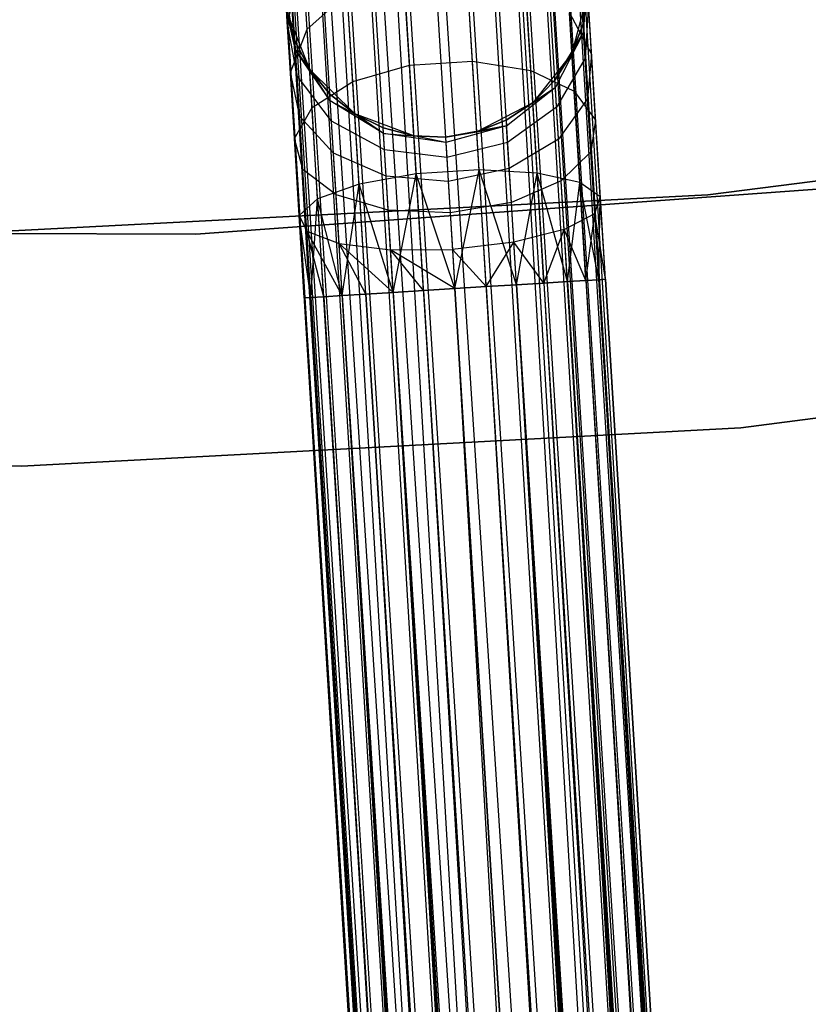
# Model space of a CAD drawing. Extents: x -189 to 189, y -189 to 189.
# Tile 346 of 591: x 1.01 to 6.21, y -67.05 to -60.55. Entities that reach past the tile are written whole.
import ezdxf

# ---------------------------------------------------------------- set-up
doc = ezdxf.new("R2010")
doc.units = 0
doc.header["$LTSCALE"] = 25.4
doc.layers.get('0').update_dxf_attribs({"linetype": 'CONTINUOUS'})

# ---------------------------------------------------------------- blocks, each defined once
blk = doc.blocks.new('CAMELEON-KENAI-C-12244_STL')
at = {"color": 0}
for p, q in [((11.3954, -168.1068, -9.3955), (3.6854, -43.1027, -9.3955)), ((11.3954, -168.1068, -9.3955), (3.6854, -43.1027, -9.6045)), ((11.2672, -168.1147, -9), (3.6854, -43.1027, -9.3955)), ((11.2672, -168.1147, -9), (3.6854, -43.1027, -9.3955)), ((11.3954, -168.1068, -9.3955), (3.6854, -43.1027, -9.3955)), ((11.3954, -168.1068, -9.3955), (3.6854, -43.1027, -9.6045)), ((2.6928, -43.1639, -8.5), (10.4028, -168.168, -8.5)), ((2.6928, -43.1639, -8.5), (10.4028, -168.168, -8.5)), ((2.6928, -43.1639, -10.5), (10.4028, -168.168, -10.5)), ((2.6928, -43.1639, -10.5), (10.4028, -168.168, -10.5)), ((2.6928, -43.1639, -10.5), (10.8087, -168.143, -10.4135)), ((2.6928, -43.1639, -10.5), (10.8087, -168.143, -10.4135)), ((10.6103, -168.1552, -8.5219), (2.9003, -43.1511, -8.5219)), ((10.6103, -168.1552, -8.5219), (2.9003, -43.1511, -8.5219)), ((2.9003, -43.1511, -10.4781), (10.8087, -168.143, -10.4135)), ((2.9003, -43.1511, -10.4781), (10.8087, -168.143, -10.4135)), ((3.0988, -43.1389, -8.5864), (10.6103, -168.1552, -8.5219)), ((3.0988, -43.1389, -8.5864), (10.6103, -168.1552, -8.5219)), ((10.8087, -168.143, -10.4135), (3.0988, -43.1389, -10.4135)), ((10.8087, -168.143, -10.4135), (3.0988, -43.1389, -10.4135)), ((3.2795, -43.1278, -8.691), (10.9895, -168.1319, -8.691)), ((3.2795, -43.1278, -8.691), (10.9895, -168.1319, -8.691)), ((3.2795, -43.1278, -8.691), (10.6103, -168.1552, -8.5219)), ((3.2795, -43.1278, -8.691), (10.6103, -168.1552, -8.5219)), ((11.1445, -168.1223, -10.1691), (3.2795, -43.1278, -10.309)), ((11.1445, -168.1223, -10.1691), (3.2795, -43.1278, -10.309)), ((10.8087, -168.143, -10.4135), (3.2795, -43.1278, -10.309)), ((10.8087, -168.143, -10.4135), (3.2795, -43.1278, -10.309)), ((3.4345, -43.1182, -8.8309), (11.2672, -168.1147, -9)), ((3.4345, -43.1182, -8.8309), (11.2672, -168.1147, -9)), ((3.4345, -43.1182, -8.8309), (10.9895, -168.1319, -8.691)), ((3.4345, -43.1182, -8.8309), (10.9895, -168.1319, -8.691)), ((11.352, -168.1095, -9.809), (3.4345, -43.1182, -10.1691)), ((11.352, -168.1095, -9.809), (3.4345, -43.1182, -10.1691)), ((11.1445, -168.1223, -10.1691), (3.4345, -43.1182, -10.1691)), ((11.1445, -168.1223, -10.1691), (3.4345, -43.1182, -10.1691)), ((3.5572, -43.1106, -9), (11.2672, -168.1147, -9)), ((3.5572, -43.1106, -9), (11.2672, -168.1147, -9)), ((11.352, -168.1095, -9.809), (3.5572, -43.1106, -10)), ((11.352, -168.1095, -9.809), (3.5572, -43.1106, -10)), ((11.2672, -168.1147, -9), (3.642, -43.1054, -9.191)), ((11.2672, -168.1147, -9), (3.642, -43.1054, -9.191)), ((11.3954, -168.1068, -9.3955), (3.642, -43.1054, -9.809)), ((11.3954, -168.1068, -9.3955), (3.642, -43.1054, -9.809)), ((11.352, -168.1095, -9.809), (3.642, -43.1054, -9.809)), ((11.352, -168.1095, -9.809), (3.642, -43.1054, -9.809)), ((9.4535, -168.2266, -9.809), (1.7002, -43.2252, -9.6045)), ((9.4535, -168.2266, -9.809), (1.7002, -43.2252, -9.3955)), ((9.4535, -168.2266, -9.809), (1.7002, -43.2252, -9.6045)), ((9.4535, -168.2266, -9.809), (1.7002, -43.2252, -9.3955)), ((9.4101, -168.2293, -9.3955), (1.7002, -43.2252, -9.3955)), ((9.4101, -168.2293, -9.3955), (1.7002, -43.2252, -9.3955)), ((9.661, -168.2138, -10.1691), (1.7435, -43.2225, -9.809)), ((9.661, -168.2138, -10.1691), (1.7435, -43.2225, -9.809)), ((9.4535, -168.2266, -9.809), (1.7435, -43.2225, -9.809)), ((9.4535, -168.2266, -9.809), (1.7435, -43.2225, -9.809)), ((9.4101, -168.2293, -9.3955), (1.7435, -43.2225, -9.191)), ((9.4101, -168.2293, -9.3955), (1.7435, -43.2225, -9.191)), ((9.5384, -168.2214, -9), (1.7435, -43.2225, -9.191)), ((9.5384, -168.2214, -9), (1.7435, -43.2225, -9.191)), ((9.661, -168.2138, -10.1691), (1.8284, -43.2173, -10)), ((9.661, -168.2138, -10.1691), (1.8284, -43.2173, -10)), ((9.5384, -168.2214, -9), (1.8284, -43.2173, -9)), ((9.5384, -168.2214, -9), (1.8284, -43.2173, -9)), ((9.9968, -168.1931, -10.4135), (1.9511, -43.2097, -10.1691)), ((9.9968, -168.1931, -10.4135), (1.9511, -43.2097, -10.1691)), ((9.661, -168.2138, -10.1691), (1.9511, -43.2097, -10.1691)), ((9.661, -168.2138, -10.1691), (1.9511, -43.2097, -10.1691)), ((1.9511, -43.2097, -8.8309), (9.5384, -168.2214, -9)), ((1.9511, -43.2097, -8.8309), (9.5384, -168.2214, -9)), ((9.9968, -168.1931, -10.4135), (2.1061, -43.2001, -10.309)), ((9.9968, -168.1931, -10.4135), (2.1061, -43.2001, -10.309)), ((9.8161, -168.2042, -8.691), (2.1061, -43.2001, -8.691)), ((2.1061, -43.2001, -8.691), (9.5384, -168.2214, -9)), ((2.1061, -43.2001, -8.691), (9.5384, -168.2214, -9)), ((9.8161, -168.2042, -8.691), (2.1061, -43.2001, -8.691)), ((9.9968, -168.1931, -10.4135), (2.2868, -43.189, -10.4135)), ((2.2868, -43.189, -10.4135), (10.4028, -168.168, -10.5)), ((9.9968, -168.1931, -10.4135), (2.2868, -43.189, -10.4135)), ((2.2868, -43.189, -8.5864), (9.8161, -168.2042, -8.691)), ((2.2868, -43.189, -8.5864), (9.8161, -168.2042, -8.691)), ((2.2868, -43.189, -10.4135), (10.4028, -168.168, -10.5)), ((2.4853, -43.1767, -8.5219), (10.1953, -168.1808, -8.5219)), ((2.4853, -43.1767, -8.5219), (10.1953, -168.1808, -8.5219)), ((2.4853, -43.1767, -8.5219), (9.8161, -168.2042, -8.691)), ((2.4853, -43.1767, -8.5219), (9.8161, -168.2042, -8.691)), ((2.4853, -43.1767, -10.4781), (10.4028, -168.168, -10.5)), ((2.4853, -43.1767, -10.4781), (10.4028, -168.168, -10.5)), ((2.7699, -60.5696, -160.4477), (2.8771, -60.2199, -160.25)), ((2.7699, -60.5696, -160.4477), (2.8771, -60.2199, -160.25)), ((2.9016, -60.6164, -159.7322), (2.8771, -60.2199, -160.25)), ((2.9016, -60.6164, -159.7322), (2.8771, -60.2199, -160.25)), ((3.5756, -60.8541, -158.9209), (3.5376, -60.2384, -159.3941)), ((3.5756, -60.8541, -158.9209), (3.5376, -60.2384, -159.3941)), ((3.9906, -60.8285, -158.9209), (3.9526, -60.2128, -159.3941)), ((3.9906, -60.8285, -158.9209), (3.9526, -60.2128, -159.3941)), ((4.7199, -60.5812, -161.5), (4.7423, -60.2373, -160.9553)), ((4.7199, -60.5812, -161.5), (4.7423, -60.2373, -160.9553)), ((4.7423, -60.2373, -160.9553), (4.7235, -60.6387, -161.0623)), ((4.7423, -60.2373, -160.9553), (4.7235, -60.6387, -161.0623)), ((2.825, -60.7558, -161.0623), (2.757, -60.3598, -160.9553)), ((2.7699, -60.5696, -160.4477), (2.757, -60.3598, -160.9553)), ((2.825, -60.7558, -161.0623), (2.757, -60.3598, -160.9553)), ((2.7699, -60.5696, -160.4477), (2.757, -60.3598, -160.9553)), ((4.375, -60.8895, -159.0673), (4.3392, -60.3088, -159.5137)), ((4.375, -60.8895, -159.0673), (4.3392, -60.3088, -159.5137)), ((2.9016, -60.6164, -159.7322), (3.1658, -60.3812, -159.5137)), ((2.9016, -60.6164, -159.7322), (3.1658, -60.3812, -159.5137)), ((3.2016, -60.9619, -159.0673), (3.1658, -60.3812, -159.5137)), ((3.2016, -60.9619, -159.0673), (3.1658, -60.3812, -159.5137)), ((4.7507, -60.3744, -167), (4.6468, -60.7771, -167)), ((4.7507, -60.3744, -167), (4.6468, -60.7771, -167)), ((4.7199, -60.5812, -161.5), (4.7507, -60.3744, -161.5)), ((4.7507, -60.3744, -167), (4.7199, -60.5812, -161.5)), ((4.7199, -60.5812, -161.5), (4.7507, -60.3744, -161.5)), ((4.7507, -60.3744, -167), (4.7199, -60.5812, -161.5)), ((2.918, -60.8837, -167), (2.7654, -60.4969, -167)), ((2.825, -60.7558, -161.0623), (2.7654, -60.4969, -161.5)), ((2.7654, -60.4969, -161.5), (2.8214, -60.6983, -161.5)), ((2.825, -60.7558, -161.0623), (2.7654, -60.4969, -161.5)), ((2.8214, -60.6983, -161.5), (2.7654, -60.4969, -167)), ((2.918, -60.8837, -167), (2.7654, -60.4969, -167)), ((2.8214, -60.6983, -161.5), (2.7654, -60.4969, -167)), ((2.7654, -60.4969, -161.5), (2.8214, -60.6983, -161.5)), ((4.7552, -60.4472, -160.4477), (4.7339, -60.8073, -160.6545)), ((4.7552, -60.4472, -160.4477), (4.7339, -60.8073, -160.6545)), ((4.7758, -60.781, -160.0119), (4.7552, -60.4472, -160.4477)), ((4.7758, -60.781, -160.0119), (4.7552, -60.4472, -160.4477)), ((4.6303, -60.5098, -159.7322), (4.7758, -60.781, -160.0119)), ((4.6622, -61.0266, -159.3349), (4.6303, -60.5098, -159.7322)), ((4.6622, -61.0266, -159.3349), (4.6303, -60.5098, -159.7322)), ((4.6303, -60.5098, -159.7322), (4.7758, -60.781, -160.0119)), ((2.8354, -60.9244, -160.6545), (2.7699, -60.5696, -160.4477)), ((2.7905, -60.9034, -160.0119), (2.7699, -60.5696, -160.4477)), ((2.8354, -60.9244, -160.6545), (2.7699, -60.5696, -160.4477)), ((2.7905, -60.9034, -160.0119), (2.7699, -60.5696, -160.4477)), ((2.7905, -60.9034, -160.0119), (2.9016, -60.6164, -159.7322)), ((2.7905, -60.9034, -160.0119), (2.9016, -60.6164, -159.7322)), ((2.9334, -61.1332, -159.3349), (2.9016, -60.6164, -159.7322)), ((2.9334, -61.1332, -159.3349), (2.9016, -60.6164, -159.7322)), ((4.6468, -60.7771, -161.5), (4.7199, -60.5812, -161.5)), ((4.7199, -60.5812, -161.5), (4.6468, -60.7771, -167)), ((4.7199, -60.5812, -161.5), (4.6468, -60.7771, -167)), ((4.6468, -60.7771, -161.5), (4.7199, -60.5812, -161.5)), ((4.7199, -60.5812, -161.5), (4.7235, -60.6387, -161.0623)), ((4.7199, -60.5812, -161.5), (4.7235, -60.6387, -161.0623)), ((4.5346, -60.9534, -161.5), (4.7235, -60.6387, -161.0623)), ((4.5346, -60.9534, -161.5), (4.7235, -60.6387, -161.0623)), ((4.7235, -60.6387, -161.0623), (4.5374, -60.9987, -161.1555)), ((4.7235, -60.6387, -161.0623), (4.5374, -60.9987, -161.1555)), ((4.6468, -60.7771, -161.5), (4.7235, -60.6387, -161.0623)), ((4.6468, -60.7771, -161.5), (4.7235, -60.6387, -161.0623)), ((4.7339, -60.8073, -160.6545), (4.7235, -60.6387, -161.0623)), ((4.7339, -60.8073, -160.6545), (4.7235, -60.6387, -161.0623)), ((2.825, -60.7558, -161.0623), (2.8214, -60.6983, -161.5)), ((2.8214, -60.6983, -161.5), (2.918, -60.8837, -161.5)), ((2.825, -60.7558, -161.0623), (2.8214, -60.6983, -161.5)), ((2.918, -60.8837, -167), (2.8214, -60.6983, -161.5)), ((2.8214, -60.6983, -161.5), (2.918, -60.8837, -161.5)), ((2.918, -60.8837, -167), (2.8214, -60.6983, -161.5)), ((3.0539, -61.0902, -161.1555), (2.825, -60.7558, -161.0623)), ((2.825, -60.7558, -161.0623), (2.918, -60.8837, -161.5)), ((2.825, -60.7558, -161.0623), (2.918, -60.8837, -161.5)), ((2.8354, -60.9244, -160.6545), (2.825, -60.7558, -161.0623)), ((3.0539, -61.0902, -161.1555), (2.825, -60.7558, -161.0623)), ((2.8354, -60.9244, -160.6545), (2.825, -60.7558, -161.0623)), ((4.6468, -60.7771, -167), (4.3881, -61.1026, -167)), ((4.6468, -60.7771, -167), (4.3881, -61.1026, -167)), ((4.5346, -60.9534, -161.5), (4.6468, -60.7771, -161.5)), ((4.6468, -60.7771, -167), (4.5346, -60.9534, -161.5)), ((4.5346, -60.9534, -161.5), (4.6468, -60.7771, -161.5)), ((4.6468, -60.7771, -167), (4.5346, -60.9534, -161.5)), ((4.7339, -60.8073, -160.6545), (4.5455, -61.1314, -160.8346)), ((4.7339, -60.8073, -160.6545), (4.5455, -61.1314, -160.8346)), ((4.6468, -60.7771, -161.5), (4.6468, -60.7771, -167)), ((4.6468, -60.7771, -161.5), (4.6468, -60.7771, -167)), ((4.7504, -61.0755, -160.3043), (4.7339, -60.8073, -160.6545)), ((4.7504, -61.0755, -160.3043), (4.7339, -60.8073, -160.6545)), ((4.7758, -60.781, -160.0119), (4.7504, -61.0755, -160.3043)), ((4.7758, -60.781, -160.0119), (4.7504, -61.0755, -160.3043)), ((4.8026, -61.216, -159.6774), (4.7758, -60.781, -160.0119)), ((4.8026, -61.216, -159.6774), (4.7758, -60.781, -160.0119)), ((3.2148, -61.175, -167), (2.918, -60.8837, -167)), ((3.0539, -61.0902, -161.1555), (2.918, -60.8837, -161.5)), ((2.918, -60.8837, -161.5), (3.0511, -61.0449, -161.5)), ((3.0539, -61.0902, -161.1555), (2.918, -60.8837, -161.5)), ((3.0511, -61.0449, -161.5), (2.918, -60.8837, -167)), ((3.2148, -61.175, -167), (2.918, -60.8837, -167)), ((3.0511, -61.0449, -161.5), (2.918, -60.8837, -167)), ((2.918, -60.8837, -161.5), (3.0511, -61.0449, -161.5)), ((2.918, -60.8837, -161.5), (2.918, -60.8837, -167)), ((2.918, -60.8837, -161.5), (2.918, -60.8837, -167)), ((3.2016, -60.9619, -159.0673), (3.5756, -60.8541, -158.9209)), ((3.2016, -60.9619, -159.0673), (3.5756, -60.8541, -158.9209)), ((3.5756, -60.8541, -158.9209), (3.9906, -60.8285, -158.9209)), ((3.5756, -60.8541, -158.9209), (3.9906, -60.8285, -158.9209)), ((3.6198, -61.571, -158.6233), (3.5756, -60.8541, -158.9209)), ((3.6198, -61.571, -158.6233), (3.5756, -60.8541, -158.9209)), ((3.9906, -60.8285, -158.9209), (4.375, -60.8895, -159.0673)), ((4.0348, -61.5454, -158.6233), (3.9906, -60.8285, -158.9209)), ((4.0348, -61.5454, -158.6233), (3.9906, -60.8285, -158.9209)), ((3.9906, -60.8285, -158.9209), (4.375, -60.8895, -159.0673)), ((4.375, -60.8895, -159.0673), (4.6622, -61.0266, -159.3349)), ((4.4167, -61.5657, -158.7867), (4.375, -60.8895, -159.0673)), ((4.4167, -61.5657, -158.7867), (4.375, -60.8895, -159.0673)), ((4.375, -60.8895, -159.0673), (4.6622, -61.0266, -159.3349)), ((2.8519, -61.1926, -160.3043), (2.7905, -60.9034, -160.0119)), ((2.8174, -61.3385, -159.6774), (2.7905, -60.9034, -160.0119)), ((2.8519, -61.1926, -160.3043), (2.7905, -60.9034, -160.0119)), ((2.8174, -61.3385, -159.6774), (2.7905, -60.9034, -160.0119)), ((3.0621, -61.2229, -160.8346), (2.8354, -60.9244, -160.6545)), ((2.8519, -61.1926, -160.3043), (2.8354, -60.9244, -160.6545)), ((3.0621, -61.2229, -160.8346), (2.8354, -60.9244, -160.6545)), ((2.8519, -61.1926, -160.3043), (2.8354, -60.9244, -160.6545)), ((4.3881, -61.1026, -161.5), (4.5346, -60.9534, -161.5)), ((4.5346, -60.9534, -161.5), (4.3881, -61.1026, -167)), ((4.5346, -60.9534, -161.5), (4.3881, -61.1026, -167)), ((4.3881, -61.1026, -161.5), (4.5346, -60.9534, -161.5)), ((4.5374, -60.9987, -161.1555), (4.5346, -60.9534, -161.5)), ((4.5374, -60.9987, -161.1555), (4.5346, -60.9534, -161.5)), ((2.9334, -61.1332, -159.3349), (3.2016, -60.9619, -159.0673)), ((2.9334, -61.1332, -159.3349), (3.2016, -60.9619, -159.0673)), ((3.2433, -61.6381, -158.7867), (3.2016, -60.9619, -159.0673)), ((3.2433, -61.6381, -158.7867), (3.2016, -60.9619, -159.0673)), ((4.2138, -61.2181, -161.5), (4.5374, -60.9987, -161.1555)), ((4.2138, -61.2181, -161.5), (4.5374, -60.9987, -161.1555)), ((4.2161, -61.255, -161.2188), (4.5374, -60.9987, -161.1555)), ((4.2161, -61.255, -161.2188), (4.5374, -60.9987, -161.1555)), ((4.3881, -61.1026, -161.5), (4.5374, -60.9987, -161.1555)), ((4.3881, -61.1026, -161.5), (4.5374, -60.9987, -161.1555)), ((4.5455, -61.1314, -160.8346), (4.5374, -60.9987, -161.1555)), ((4.5455, -61.1314, -160.8346), (4.5374, -60.9987, -161.1555)), ((3.0539, -61.0902, -161.1555), (3.0511, -61.0449, -161.5)), ((3.0511, -61.0449, -161.5), (3.2148, -61.175, -161.5)), ((3.0539, -61.0902, -161.1555), (3.0511, -61.0449, -161.5)), ((3.2148, -61.175, -167), (3.0511, -61.0449, -161.5)), ((3.0511, -61.0449, -161.5), (3.2148, -61.175, -161.5)), ((3.2148, -61.175, -167), (3.0511, -61.0449, -161.5)), ((4.7504, -61.0755, -160.3043), (4.5586, -61.3425, -160.5589)), ((4.7504, -61.0755, -160.3043), (4.5586, -61.3425, -160.5589)), ((4.6622, -61.0266, -159.3349), (4.8026, -61.216, -159.6774)), ((4.6993, -61.6284, -159.0852), (4.6622, -61.0266, -159.3349)), ((4.6993, -61.6284, -159.0852), (4.6622, -61.0266, -159.3349)), ((4.6622, -61.0266, -159.3349), (4.8026, -61.216, -159.6774)), ((4.772, -61.4251, -160.0356), (4.7504, -61.0755, -160.3043)), ((4.772, -61.4251, -160.0356), (4.7504, -61.0755, -160.3043)), ((2.8174, -61.3385, -159.6774), (2.9334, -61.1332, -159.3349)), ((2.8174, -61.3385, -159.6774), (2.9334, -61.1332, -159.3349)), ((2.9705, -61.735, -159.0852), (2.9334, -61.1332, -159.3349)), ((2.9705, -61.735, -159.0852), (2.9334, -61.1332, -159.3349)), ((3.4042, -61.3051, -161.2188), (3.0539, -61.0902, -161.1555)), ((3.0539, -61.0902, -161.1555), (3.2148, -61.175, -161.5)), ((3.0539, -61.0902, -161.1555), (3.2148, -61.175, -161.5)), ((3.0621, -61.2229, -160.8346), (3.0539, -61.0902, -161.1555)), ((3.4042, -61.3051, -161.2188), (3.0539, -61.0902, -161.1555)), ((3.0621, -61.2229, -160.8346), (3.0539, -61.0902, -161.1555)), ((4.3881, -61.1026, -167), (4.0194, -61.2948, -167)), ((4.3881, -61.1026, -167), (4.0194, -61.2948, -167)), ((4.2138, -61.2181, -161.5), (4.3881, -61.1026, -161.5)), ((4.3881, -61.1026, -167), (4.2138, -61.2181, -161.5)), ((4.2138, -61.2181, -161.5), (4.3881, -61.1026, -161.5)), ((4.3881, -61.1026, -167), (4.2138, -61.2181, -161.5)), ((4.5455, -61.1314, -160.8346), (4.2228, -61.3634, -160.9568)), ((4.5455, -61.1314, -160.8346), (4.2228, -61.3634, -160.9568)), ((4.3881, -61.1026, -161.5), (4.3881, -61.1026, -167)), ((4.3881, -61.1026, -161.5), (4.3881, -61.1026, -167)), ((4.5586, -61.3425, -160.5589), (4.5455, -61.1314, -160.8346)), ((4.5586, -61.3425, -160.5589), (4.5455, -61.1314, -160.8346)), ((10.1381, -61.1235, -167), (5.5425, -61.7091, -167)), ((5.5425, -61.7091, -168), (10.1381, -61.1235, -168)), ((10.1381, -61.1235, -167), (5.5425, -61.7091, -167)), ((5.5425, -61.7091, -168), (10.1381, -61.1235, -168)), ((3.0751, -61.434, -160.5589), (2.8519, -61.1926, -160.3043)), ((2.8735, -61.5422, -160.0356), (2.8519, -61.1926, -160.3043)), ((3.0751, -61.434, -160.5589), (2.8519, -61.1926, -160.3043)), ((2.8735, -61.5422, -160.0356), (2.8519, -61.1926, -160.3043)), ((3.6043, -61.3204, -167), (3.2148, -61.175, -167)), ((3.4042, -61.3051, -161.2188), (3.2148, -61.175, -161.5)), ((3.2148, -61.175, -161.5), (3.4019, -61.2682, -161.5)), ((3.4042, -61.3051, -161.2188), (3.2148, -61.175, -161.5)), ((3.4019, -61.2682, -161.5), (3.2148, -61.175, -167)), ((3.6043, -61.3204, -167), (3.2148, -61.175, -167)), ((3.4019, -61.2682, -161.5), (3.2148, -61.175, -167)), ((3.2148, -61.175, -161.5), (3.4019, -61.2682, -161.5)), ((3.2148, -61.175, -161.5), (3.2148, -61.175, -167)), ((3.2148, -61.175, -161.5), (3.2148, -61.175, -167)), ((4.8026, -61.216, -159.6774), (4.772, -61.4251, -160.0356)), ((4.8026, -61.216, -159.6774), (4.772, -61.4251, -160.0356)), ((4.8339, -61.7226, -159.4672), (4.8026, -61.216, -159.6774)), ((4.8339, -61.7226, -159.4672), (4.8026, -61.216, -159.6774)), ((3.4109, -61.4134, -160.9568), (3.0621, -61.2229, -160.8346)), ((3.0751, -61.434, -160.5589), (3.0621, -61.2229, -160.8346)), ((3.4109, -61.4134, -160.9568), (3.0621, -61.2229, -160.8346)), ((3.0751, -61.434, -160.5589), (3.0621, -61.2229, -160.8346)), ((3.4042, -61.3051, -161.2188), (3.4019, -61.2682, -161.5)), ((3.4019, -61.2682, -161.5), (3.6043, -61.3204, -161.5)), ((3.4042, -61.3051, -161.2188), (3.4019, -61.2682, -161.5)), ((3.6043, -61.3204, -167), (3.4019, -61.2682, -161.5)), ((3.4019, -61.2682, -161.5), (3.6043, -61.3204, -161.5)), ((3.6043, -61.3204, -167), (3.4019, -61.2682, -161.5)), ((4.2161, -61.255, -161.2188), (3.8132, -61.3294, -161.5)), ((4.2161, -61.255, -161.2188), (3.8132, -61.3294, -161.5)), ((4.2161, -61.255, -161.2188), (3.8153, -61.3634, -161.2412)), ((4.2161, -61.255, -161.2188), (3.8153, -61.3634, -161.2412)), ((4.0194, -61.2948, -161.5), (4.2138, -61.2181, -161.5)), ((4.2138, -61.2181, -161.5), (4.0194, -61.2948, -167)), ((4.2138, -61.2181, -161.5), (4.0194, -61.2948, -167)), ((4.0194, -61.2948, -161.5), (4.2138, -61.2181, -161.5)), ((4.0194, -61.2948, -161.5), (4.2161, -61.255, -161.2188)), ((4.0194, -61.2948, -161.5), (4.2161, -61.255, -161.2188)), ((4.2138, -61.2181, -161.5), (4.2161, -61.255, -161.2188)), ((4.2138, -61.2181, -161.5), (4.2161, -61.255, -161.2188)), ((4.2228, -61.3634, -160.9568), (4.2161, -61.255, -161.2188)), ((4.2228, -61.3634, -160.9568), (4.2161, -61.255, -161.2188)), ((2.8735, -61.5422, -160.0356), (2.8174, -61.3385, -159.6774)), ((2.8486, -61.8451, -159.4672), (2.8174, -61.3385, -159.6774)), ((2.8735, -61.5422, -160.0356), (2.8174, -61.3385, -159.6774)), ((2.8486, -61.8451, -159.4672), (2.8174, -61.3385, -159.6774)), ((3.8153, -61.3634, -161.2412), (3.4042, -61.3051, -161.2188)), ((3.4042, -61.3051, -161.2188), (3.6043, -61.3204, -161.5)), ((3.4042, -61.3051, -161.2188), (3.6043, -61.3204, -161.5)), ((3.4109, -61.4134, -160.9568), (3.4042, -61.3051, -161.2188)), ((3.8153, -61.3634, -161.2412), (3.4042, -61.3051, -161.2188)), ((3.4109, -61.4134, -160.9568), (3.4042, -61.3051, -161.2188)), ((3.8132, -61.3294, -167), (3.6043, -61.3204, -167)), ((3.8153, -61.3634, -161.2412), (3.6043, -61.3204, -161.5)), ((3.6043, -61.3204, -161.5), (3.8132, -61.3294, -161.5)), ((3.8153, -61.3634, -161.2412), (3.6043, -61.3204, -161.5)), ((3.6043, -61.3204, -161.5), (3.8132, -61.3294, -161.5)), ((3.6043, -61.3204, -161.5), (3.6043, -61.3204, -167)), ((3.8132, -61.3294, -167), (3.6043, -61.3204, -167)), ((3.6043, -61.3204, -161.5), (3.6043, -61.3204, -167)), ((4.0194, -61.2948, -167), (3.8132, -61.3294, -167)), ((3.8132, -61.3294, -161.5), (4.0194, -61.2948, -161.5)), ((3.8132, -61.3294, -161.5), (4.0194, -61.2948, -161.5)), ((4.0194, -61.2948, -167), (3.8132, -61.3294, -167)), ((3.8132, -61.3294, -161.5), (3.8153, -61.3634, -161.2412)), ((3.8132, -61.3294, -161.5), (3.8153, -61.3634, -161.2412)), ((3.8132, -61.3294, -161.5), (3.8132, -61.3294, -167)), ((3.8132, -61.3294, -161.5), (3.8132, -61.3294, -167)), ((4.0194, -61.2948, -161.5), (4.0194, -61.2948, -167)), ((4.0194, -61.2948, -161.5), (4.0194, -61.2948, -167)), ((4.5586, -61.3425, -160.5589), (4.2334, -61.5357, -160.7318)), ((4.5586, -61.3425, -160.5589), (4.2334, -61.5357, -160.7318)), ((4.5755, -61.6176, -160.3474), (4.5586, -61.3425, -160.5589)), ((4.5755, -61.6176, -160.3474), (4.5586, -61.3425, -160.5589)), ((3.8153, -61.3634, -161.2412), (3.8215, -61.4631, -161)), ((3.8153, -61.3634, -161.2412), (3.8215, -61.4631, -161)), ((4.2228, -61.3634, -160.9568), (3.8215, -61.4631, -161)), ((4.2228, -61.3634, -160.9568), (3.8215, -61.4631, -161)), ((4.2334, -61.5357, -160.7318), (4.2228, -61.3634, -160.9568)), ((4.2334, -61.5357, -160.7318), (4.2228, -61.3634, -160.9568)), ((3.4215, -61.5858, -160.7318), (3.0751, -61.434, -160.5589)), ((3.0921, -61.7091, -160.3474), (3.0751, -61.434, -160.5589)), ((3.4215, -61.5858, -160.7318), (3.0751, -61.434, -160.5589)), ((3.0921, -61.7091, -160.3474), (3.0751, -61.434, -160.5589)), ((3.8215, -61.4631, -161), (3.4109, -61.4134, -160.9568)), ((3.4215, -61.5858, -160.7318), (3.4109, -61.4134, -160.9568)), ((3.8215, -61.4631, -161), (3.4109, -61.4134, -160.9568)), ((3.4215, -61.5858, -160.7318), (3.4109, -61.4134, -160.9568)), ((3.8215, -61.4631, -161), (3.8312, -61.6218, -160.7929)), ((3.8215, -61.4631, -161), (3.8312, -61.6218, -160.7929)), ((4.772, -61.4251, -160.0356), (4.5755, -61.6176, -160.3474)), ((4.772, -61.4251, -160.0356), (4.5755, -61.6176, -160.3474)), ((4.7971, -61.8321, -159.8666), (4.772, -61.4251, -160.0356)), ((4.7971, -61.8321, -159.8666), (4.772, -61.4251, -160.0356)), ((4.2334, -61.5357, -160.7318), (3.8312, -61.6218, -160.7929)), ((4.2334, -61.5357, -160.7318), (3.8312, -61.6218, -160.7929)), ((4.2473, -61.7603, -160.5591), (4.2334, -61.5357, -160.7318)), ((4.2473, -61.7603, -160.5591), (4.2334, -61.5357, -160.7318)), ((3.0921, -61.7091, -160.3474), (2.8735, -61.5422, -160.0356)), ((2.8986, -61.9492, -159.8666), (2.8735, -61.5422, -160.0356)), ((3.0921, -61.7091, -160.3474), (2.8735, -61.5422, -160.0356)), ((2.8986, -61.9492, -159.8666), (2.8735, -61.5422, -160.0356)), ((3.6198, -61.571, -158.6233), (3.2433, -61.6381, -158.7867)), ((3.6198, -61.571, -158.6233), (3.2433, -61.6381, -158.7867)), ((3.8312, -61.6218, -160.7929), (3.4215, -61.5858, -160.7318)), ((3.4354, -61.8104, -160.5591), (3.4215, -61.5858, -160.7318)), ((3.8312, -61.6218, -160.7929), (3.4215, -61.5858, -160.7318)), ((3.4354, -61.8104, -160.5591), (3.4215, -61.5858, -160.7318)), ((3.4688, -62.3526, -158.5865), (3.6198, -61.571, -158.6233)), ((3.4688, -62.3526, -158.5865), (3.6198, -61.571, -158.6233)), ((4.0348, -61.5454, -158.6233), (3.6198, -61.571, -158.6233)), ((4.0348, -61.5454, -158.6233), (3.6198, -61.571, -158.6233)), ((3.6672, -62.3403, -158.5219), (3.6198, -61.571, -158.6233)), ((3.6672, -62.3403, -158.5219), (3.6198, -61.571, -158.6233)), ((3.8748, -62.3275, -158.5), (3.6198, -61.571, -158.6233)), ((3.8748, -62.3275, -158.5), (3.6198, -61.571, -158.6233)), ((3.8748, -62.3275, -158.5), (4.0348, -61.5454, -158.6233)), ((3.8748, -62.3275, -158.5), (4.0348, -61.5454, -158.6233)), ((4.0823, -62.3147, -158.5219), (4.0348, -61.5454, -158.6233)), ((4.0823, -62.3147, -158.5219), (4.0348, -61.5454, -158.6233)), ((4.2807, -62.3025, -158.5865), (4.0348, -61.5454, -158.6233)), ((4.2807, -62.3025, -158.5865), (4.0348, -61.5454, -158.6233)), ((4.4167, -61.5657, -158.7867), (4.0348, -61.5454, -158.6233)), ((4.4167, -61.5657, -158.7867), (4.0348, -61.5454, -158.6233)), ((4.2807, -62.3025, -158.5865), (4.4167, -61.5657, -158.7867)), ((4.2807, -62.3025, -158.5865), (4.4167, -61.5657, -158.7867)), ((4.4614, -62.2913, -158.691), (4.4167, -61.5657, -158.7867)), ((4.4614, -62.2913, -158.691), (4.4167, -61.5657, -158.7867)), ((4.6165, -62.2818, -158.8309), (4.4167, -61.5657, -158.7867)), ((4.6165, -62.2818, -158.8309), (4.4167, -61.5657, -158.7867)), ((4.6993, -61.6284, -159.0852), (4.4167, -61.5657, -158.7867)), ((4.6993, -61.6284, -159.0852), (4.4167, -61.5657, -158.7867)), ((6.8472, -61.6286, -160.5), (2.1672, -61.9688, -160.5)), ((2.1672, -61.9688, -170), (6.8472, -61.6286, -170)), ((2.1672, -61.9688, -170), (6.8472, -61.6286, -170)), ((6.8472, -61.6286, -160.5), (2.1672, -61.9688, -160.5)), ((3.2433, -61.6381, -158.7867), (2.9705, -61.735, -159.0852)), ((3.2433, -61.6381, -158.7867), (2.9705, -61.735, -159.0852)), ((3.133, -62.3733, -158.8309), (3.2433, -61.6381, -158.7867)), ((3.133, -62.3733, -158.8309), (3.2433, -61.6381, -158.7867)), ((3.2881, -62.3637, -158.691), (3.2433, -61.6381, -158.7867)), ((3.2881, -62.3637, -158.691), (3.2433, -61.6381, -158.7867)), ((3.4688, -62.3526, -158.5865), (3.2433, -61.6381, -158.7867)), ((3.4688, -62.3526, -158.5865), (3.2433, -61.6381, -158.7867)), ((3.8312, -61.6218, -160.7929), (3.844, -61.8285, -160.634)), ((3.8312, -61.6218, -160.7929), (3.844, -61.8285, -160.634)), ((4.5755, -61.6176, -160.3474), (4.2473, -61.7603, -160.5591)), ((4.5755, -61.6176, -160.3474), (4.2473, -61.7603, -160.5591)), ((4.5953, -61.938, -160.2145), (4.5755, -61.6176, -160.3474)), ((4.5953, -61.938, -160.2145), (4.5755, -61.6176, -160.3474)), ((4.6165, -62.2818, -158.8309), (4.6993, -61.6284, -159.0852)), ((4.6165, -62.2818, -158.8309), (4.6993, -61.6284, -159.0852)), ((4.7391, -62.2742, -159), (4.6993, -61.6284, -159.0852)), ((4.7391, -62.2742, -159), (4.6993, -61.6284, -159.0852)), ((4.824, -62.269, -159.191), (4.6993, -61.6284, -159.0852)), ((4.824, -62.269, -159.191), (4.6993, -61.6284, -159.0852)), ((4.8339, -61.7226, -159.4672), (4.6993, -61.6284, -159.0852)), ((4.8339, -61.7226, -159.4672), (4.6993, -61.6284, -159.0852)), ((5.5425, -61.7091, -167), (0.9159, -61.9496, -167)), ((0.9159, -61.9496, -168), (5.5425, -61.7091, -168)), ((5.5425, -61.7091, -167), (0.9159, -61.9496, -167)), ((0.9159, -61.9496, -168), (5.5425, -61.7091, -168)), ((2.9705, -61.735, -159.0852), (2.8486, -61.8451, -159.4672)), ((2.9705, -61.735, -159.0852), (2.8486, -61.8451, -159.4672)), ((2.9255, -62.3861, -159.191), (2.9705, -61.735, -159.0852)), ((2.9255, -62.3861, -159.191), (2.9705, -61.735, -159.0852)), ((3.0104, -62.3808, -159), (2.9705, -61.735, -159.0852)), ((3.0104, -62.3808, -159), (2.9705, -61.735, -159.0852)), ((3.133, -62.3733, -158.8309), (2.9705, -61.735, -159.0852)), ((3.133, -62.3733, -158.8309), (2.9705, -61.735, -159.0852)), ((3.4354, -61.8104, -160.5591), (3.0921, -61.7091, -160.3474)), ((3.1118, -62.0295, -160.2145), (3.0921, -61.7091, -160.3474)), ((3.4354, -61.8104, -160.5591), (3.0921, -61.7091, -160.3474)), ((3.1118, -62.0295, -160.2145), (3.0921, -61.7091, -160.3474)), ((4.7971, -61.8321, -159.8666), (4.8339, -61.7226, -159.4672)), ((4.7971, -61.8321, -159.8666), (4.8339, -61.7226, -159.4672)), ((4.824, -62.269, -159.191), (4.8339, -61.7226, -159.4672)), ((4.824, -62.269, -159.191), (4.8339, -61.7226, -159.4672)), ((4.8674, -62.2663, -159.6045), (4.8339, -61.7226, -159.4672)), ((4.8674, -62.2663, -159.3955), (4.8339, -61.7226, -159.4672)), ((4.8674, -62.2663, -159.3955), (4.8339, -61.7226, -159.4672)), ((4.8674, -62.2663, -159.6045), (4.8339, -61.7226, -159.4672)), ((5.5425, -61.7091, -167), (5.5425, -61.7091, -168)), ((5.5425, -61.7091, -167), (5.5425, -61.7091, -168)), ((4.2473, -61.7603, -160.5591), (3.844, -61.8285, -160.634)), ((4.2473, -61.7603, -160.5591), (3.844, -61.8285, -160.634)), ((4.2634, -62.0218, -160.4506), (4.2473, -61.7603, -160.5591)), ((4.2634, -62.0218, -160.4506), (4.2473, -61.7603, -160.5591)), ((2.8821, -62.3887, -159.3955), (2.8486, -61.8451, -159.4672)), ((2.8821, -62.3887, -159.6045), (2.8486, -61.8451, -159.4672)), ((2.9255, -62.3861, -159.809), (2.8486, -61.8451, -159.4672)), ((2.8486, -61.8451, -159.4672), (2.8986, -61.9492, -159.8666)), ((2.9255, -62.3861, -159.809), (2.8486, -61.8451, -159.4672)), ((2.8821, -62.3887, -159.6045), (2.8486, -61.8451, -159.4672)), ((2.8821, -62.3887, -159.3955), (2.8486, -61.8451, -159.4672)), ((2.9255, -62.3861, -159.191), (2.8486, -61.8451, -159.4672)), ((2.9255, -62.3861, -159.191), (2.8486, -61.8451, -159.4672)), ((2.8486, -61.8451, -159.4672), (2.8986, -61.9492, -159.8666)), ((3.844, -61.8285, -160.634), (3.4354, -61.8104, -160.5591)), ((3.4515, -62.0719, -160.4506), (3.4354, -61.8104, -160.5591)), ((3.844, -61.8285, -160.634), (3.4354, -61.8104, -160.5591)), ((3.4515, -62.0719, -160.4506), (3.4354, -61.8104, -160.5591)), ((3.844, -61.8285, -160.634), (3.8588, -62.0692, -160.5341)), ((3.844, -61.8285, -160.634), (3.8588, -62.0692, -160.5341)), ((4.5953, -61.938, -160.2145), (4.7971, -61.8321, -159.8666)), ((4.5953, -61.938, -160.2145), (4.7971, -61.8321, -159.8666)), ((4.7391, -62.2742, -160), (4.7971, -61.8321, -159.8666)), ((4.7391, -62.2742, -160), (4.7971, -61.8321, -159.8666)), ((4.8674, -62.2663, -159.6045), (4.7971, -61.8321, -159.8666)), ((4.824, -62.269, -159.809), (4.7971, -61.8321, -159.8666)), ((4.8674, -62.2663, -159.6045), (4.7971, -61.8321, -159.8666)), ((4.824, -62.269, -159.809), (4.7971, -61.8321, -159.8666)), ((2.1672, -61.9688, -160.5), (-2.5251, -61.954, -160.5)), ((-2.5251, -61.954, -170), (2.1672, -61.9688, -170)), ((-2.5251, -61.954, -170), (2.1672, -61.9688, -170)), ((2.1672, -61.9688, -160.5), (-2.5251, -61.954, -160.5)), ((2.1672, -61.9688, -170), (2.1672, -61.9688, -160.5)), ((2.1672, -61.9688, -170), (2.1672, -61.9688, -160.5)), ((3.133, -62.3733, -160.1691), (2.8986, -61.9492, -159.8666)), ((2.8986, -61.9492, -159.8666), (3.1118, -62.0295, -160.2145)), ((3.0104, -62.3808, -160), (2.8986, -61.9492, -159.8666)), ((3.133, -62.3733, -160.1691), (2.8986, -61.9492, -159.8666)), ((3.0104, -62.3808, -160), (2.8986, -61.9492, -159.8666)), ((2.9255, -62.3861, -159.809), (2.8986, -61.9492, -159.8666)), ((2.9255, -62.3861, -159.809), (2.8986, -61.9492, -159.8666)), ((2.8986, -61.9492, -159.8666), (3.1118, -62.0295, -160.2145)), ((4.5953, -61.938, -160.2145), (4.2634, -62.0218, -160.4506)), ((4.5953, -61.938, -160.2145), (4.2634, -62.0218, -160.4506)), ((4.4614, -62.2913, -160.309), (4.5953, -61.938, -160.2145)), ((4.4614, -62.2913, -160.309), (4.5953, -61.938, -160.2145)), ((4.7391, -62.2742, -160), (4.5953, -61.938, -160.2145)), ((4.6165, -62.2818, -160.1691), (4.5953, -61.938, -160.2145)), ((4.7391, -62.2742, -160), (4.5953, -61.938, -160.2145)), ((4.6165, -62.2818, -160.1691), (4.5953, -61.938, -160.2145)), ((3.4688, -62.3526, -160.4135), (3.1118, -62.0295, -160.2145)), ((3.1118, -62.0295, -160.2145), (3.4515, -62.0719, -160.4506)), ((3.2881, -62.3637, -160.309), (3.1118, -62.0295, -160.2145)), ((3.4688, -62.3526, -160.4135), (3.1118, -62.0295, -160.2145)), ((3.2881, -62.3637, -160.309), (3.1118, -62.0295, -160.2145)), ((3.133, -62.3733, -160.1691), (3.1118, -62.0295, -160.2145)), ((3.133, -62.3733, -160.1691), (3.1118, -62.0295, -160.2145)), ((3.1118, -62.0295, -160.2145), (3.4515, -62.0719, -160.4506)), ((4.2634, -62.0218, -160.4506), (3.8588, -62.0692, -160.5341)), ((4.2634, -62.0218, -160.4506), (3.8588, -62.0692, -160.5341)), ((4.0823, -62.3147, -160.4781), (4.2634, -62.0218, -160.4506)), ((4.0823, -62.3147, -160.4781), (4.2634, -62.0218, -160.4506)), ((4.4614, -62.2913, -160.309), (4.2634, -62.0218, -160.4506)), ((4.4614, -62.2913, -160.309), (4.2634, -62.0218, -160.4506)), ((4.2807, -62.3025, -160.4135), (4.2634, -62.0218, -160.4506)), ((4.2807, -62.3025, -160.4135), (4.2634, -62.0218, -160.4506)), ((3.4515, -62.0719, -160.4506), (3.8588, -62.0692, -160.5341)), ((3.4515, -62.0719, -160.4506), (3.8588, -62.0692, -160.5341)), ((3.8748, -62.3275, -160.5), (3.4515, -62.0719, -160.4506)), ((3.6672, -62.3403, -160.4781), (3.4515, -62.0719, -160.4506)), ((3.8748, -62.3275, -160.5), (3.4515, -62.0719, -160.4506)), ((3.6672, -62.3403, -160.4781), (3.4515, -62.0719, -160.4506)), ((3.4688, -62.3526, -160.4135), (3.4515, -62.0719, -160.4506)), ((3.4688, -62.3526, -160.4135), (3.4515, -62.0719, -160.4506)), ((3.8588, -62.0692, -160.5341), (3.8748, -62.3275, -160.5)), ((4.0823, -62.3147, -160.4781), (3.8588, -62.0692, -160.5341)), ((4.0823, -62.3147, -160.4781), (3.8588, -62.0692, -160.5341)), ((3.8588, -62.0692, -160.5341), (3.8748, -62.3275, -160.5)), ((3.8748, -62.3275, -160.5), (4.0823, -62.3147, -160.4781)), ((4.0823, -62.3147, -158.5219), (3.8748, -62.3275, -158.5)), ((4.0823, -62.3147, -158.5219), (3.8748, -62.3275, -158.5)), ((3.8748, -62.3275, -160.5), (4.0823, -62.3147, -160.4781)), ((4.0823, -62.3147, -160.4781), (4.2807, -62.3025, -160.4135)), ((4.2807, -62.3025, -158.5865), (4.0823, -62.3147, -158.5219)), ((4.2807, -62.3025, -158.5865), (4.0823, -62.3147, -158.5219)), ((4.0823, -62.3147, -160.4781), (4.2807, -62.3025, -160.4135)), ((4.0823, -62.3147, -160.4781), (10.1368, -160.4779, -160.4781)), ((4.0823, -62.3147, -160.4781), (10.1368, -160.4779, -160.4781)), ((4.0823, -62.3147, -158.5219), (9.9293, -160.4907, -158.5)), ((4.0823, -62.3147, -158.5219), (9.9293, -160.4907, -158.5)), ((4.2807, -62.3025, -160.4135), (4.4614, -62.2913, -160.309)), ((4.4614, -62.2913, -158.691), (4.2807, -62.3025, -158.5865)), ((4.4614, -62.2913, -158.691), (4.2807, -62.3025, -158.5865)), ((4.2807, -62.3025, -160.4135), (4.4614, -62.2913, -160.309)), ((4.2807, -62.3025, -160.4135), (10.1368, -160.4779, -160.4781)), ((4.2807, -62.3025, -160.4135), (10.1368, -160.4779, -160.4781)), ((4.2807, -62.3025, -160.4135), (10.5159, -160.4545, -160.309)), ((4.2807, -62.3025, -160.4135), (10.5159, -160.4545, -160.309)), ((4.2807, -62.3025, -158.5865), (10.3352, -160.4657, -158.5865)), ((4.2807, -62.3025, -158.5865), (10.3352, -160.4657, -158.5865)), ((4.2807, -62.3025, -158.5865), (9.9293, -160.4907, -158.5)), ((4.2807, -62.3025, -158.5865), (9.9293, -160.4907, -158.5)), ((4.4614, -62.2913, -160.309), (4.6165, -62.2818, -160.1691)), ((4.6165, -62.2818, -158.8309), (4.4614, -62.2913, -158.691)), ((4.6165, -62.2818, -158.8309), (4.4614, -62.2913, -158.691)), ((4.4614, -62.2913, -160.309), (4.6165, -62.2818, -160.1691)), ((4.4614, -62.2913, -160.309), (10.5159, -160.4545, -160.309)), ((4.4614, -62.2913, -160.309), (10.5159, -160.4545, -160.309)), ((4.4614, -62.2913, -158.691), (10.3352, -160.4657, -158.5865)), ((4.4614, -62.2913, -158.691), (10.3352, -160.4657, -158.5865)), ((4.6165, -62.2818, -160.1691), (4.7391, -62.2742, -160)), ((4.7391, -62.2742, -159), (4.6165, -62.2818, -158.8309)), ((4.7391, -62.2742, -159), (4.6165, -62.2818, -158.8309)), ((4.6165, -62.2818, -160.1691), (4.7391, -62.2742, -160)), ((4.6165, -62.2818, -160.1691), (10.5159, -160.4545, -160.309)), ((4.6165, -62.2818, -160.1691), (10.5159, -160.4545, -160.309)), ((4.6165, -62.2818, -160.1691), (10.7936, -160.4374, -160)), ((4.6165, -62.2818, -160.1691), (10.7936, -160.4374, -160)), ((4.6165, -62.2818, -158.8309), (10.671, -160.4449, -158.8309)), ((4.6165, -62.2818, -158.8309), (10.671, -160.4449, -158.8309)), ((4.6165, -62.2818, -158.8309), (10.3352, -160.4657, -158.5865)), ((4.6165, -62.2818, -158.8309), (10.3352, -160.4657, -158.5865)), ((4.7391, -62.2742, -160), (4.824, -62.269, -159.809)), ((4.824, -62.269, -159.191), (4.7391, -62.2742, -159)), ((4.824, -62.269, -159.191), (4.7391, -62.2742, -159)), ((4.7391, -62.2742, -160), (4.824, -62.269, -159.809)), ((4.7391, -62.2742, -160), (10.7936, -160.4374, -160)), ((4.7391, -62.2742, -160), (10.7936, -160.4374, -160)), ((4.7391, -62.2742, -159), (10.671, -160.4449, -158.8309)), ((4.7391, -62.2742, -159), (10.671, -160.4449, -158.8309)), ((4.824, -62.269, -159.809), (4.8674, -62.2663, -159.6045)), ((4.8674, -62.2663, -159.3955), (4.824, -62.269, -159.191)), ((4.8674, -62.2663, -159.3955), (4.824, -62.269, -159.191)), ((4.824, -62.269, -159.809), (4.8674, -62.2663, -159.6045)), ((4.824, -62.269, -159.809), (10.7936, -160.4374, -160)), ((4.824, -62.269, -159.809), (10.7936, -160.4374, -160)), ((4.824, -62.269, -159.809), (10.9219, -160.4295, -159.6045)), ((4.824, -62.269, -159.809), (10.9219, -160.4295, -159.6045)), ((4.824, -62.269, -159.191), (10.8785, -160.4321, -159.191)), ((4.824, -62.269, -159.191), (10.8785, -160.4321, -159.191)), ((4.824, -62.269, -159.191), (10.671, -160.4449, -158.8309)), ((4.824, -62.269, -159.191), (10.671, -160.4449, -158.8309)), ((4.8674, -62.2663, -159.6045), (10.9219, -160.4295, -159.6045)), ((4.8674, -62.2663, -159.6045), (10.9219, -160.4295, -159.6045)), ((4.8674, -62.2663, -159.6045), (10.8785, -160.4321, -159.191)), ((4.8674, -62.2663, -159.6045), (10.8785, -160.4321, -159.191)), ((4.8674, -62.2663, -159.3955), (10.8785, -160.4321, -159.191)), ((4.8674, -62.2663, -159.3955), (10.8785, -160.4321, -159.191)), ((3.0104, -62.3808, -159), (2.9255, -62.3861, -159.191)), ((2.9255, -62.3861, -159.809), (3.0104, -62.3808, -160)), ((2.9255, -62.3861, -159.809), (3.0104, -62.3808, -160)), ((3.0104, -62.3808, -159), (2.9255, -62.3861, -159.191)), ((3.133, -62.3733, -158.8309), (3.0104, -62.3808, -159)), ((3.0104, -62.3808, -160), (3.133, -62.3733, -160.1691)), ((3.0104, -62.3808, -160), (3.133, -62.3733, -160.1691)), ((3.133, -62.3733, -158.8309), (3.0104, -62.3808, -159)), ((3.0104, -62.3808, -159), (8.98, -160.5492, -159.191)), ((3.0104, -62.3808, -159), (8.98, -160.5492, -159.191)), ((3.0104, -62.3808, -160), (9.0649, -160.544, -160)), ((3.0104, -62.3808, -160), (9.0649, -160.544, -160)), ((3.2881, -62.3637, -158.691), (3.133, -62.3733, -158.8309)), ((3.133, -62.3733, -160.1691), (3.2881, -62.3637, -160.309)), ((3.133, -62.3733, -160.1691), (3.2881, -62.3637, -160.309)), ((3.2881, -62.3637, -158.691), (3.133, -62.3733, -158.8309)), ((3.133, -62.3733, -158.8309), (9.1875, -160.5364, -158.8309)), ((3.133, -62.3733, -158.8309), (9.1875, -160.5364, -158.8309)), ((3.133, -62.3733, -158.8309), (8.98, -160.5492, -159.191)), ((3.133, -62.3733, -158.8309), (8.98, -160.5492, -159.191)), ((3.133, -62.3733, -160.1691), (9.0649, -160.544, -160)), ((3.133, -62.3733, -160.1691), (9.0649, -160.544, -160)), ((3.133, -62.3733, -160.1691), (9.3426, -160.5269, -160.309)), ((3.133, -62.3733, -160.1691), (9.3426, -160.5269, -160.309)), ((3.4688, -62.3526, -158.5865), (3.2881, -62.3637, -158.691)), ((3.2881, -62.3637, -160.309), (3.4688, -62.3526, -160.4135)), ((3.2881, -62.3637, -160.309), (3.4688, -62.3526, -160.4135)), ((3.4688, -62.3526, -158.5865), (3.2881, -62.3637, -158.691)), ((3.2881, -62.3637, -158.691), (9.1875, -160.5364, -158.8309)), ((3.2881, -62.3637, -158.691), (9.1875, -160.5364, -158.8309)), ((3.2881, -62.3637, -160.309), (9.3426, -160.5269, -160.309)), ((3.2881, -62.3637, -160.309), (9.3426, -160.5269, -160.309)), ((3.6672, -62.3403, -158.5219), (3.4688, -62.3526, -158.5865)), ((3.4688, -62.3526, -160.4135), (3.6672, -62.3403, -160.4781)), ((3.4688, -62.3526, -160.4135), (3.6672, -62.3403, -160.4781)), ((3.6672, -62.3403, -158.5219), (3.4688, -62.3526, -158.5865)), ((3.4688, -62.3526, -158.5865), (9.5233, -160.5157, -158.5865)), ((3.4688, -62.3526, -158.5865), (9.5233, -160.5157, -158.5865)), ((3.4688, -62.3526, -158.5865), (9.1875, -160.5364, -158.8309)), ((3.4688, -62.3526, -158.5865), (9.1875, -160.5364, -158.8309)), ((3.4688, -62.3526, -160.4135), (9.3426, -160.5269, -160.309)), ((3.4688, -62.3526, -160.4135), (9.3426, -160.5269, -160.309)), ((3.4688, -62.3526, -160.4135), (9.7217, -160.5035, -160.4781)), ((3.4688, -62.3526, -160.4135), (9.7217, -160.5035, -160.4781)), ((3.8748, -62.3275, -158.5), (3.6672, -62.3403, -158.5219)), ((3.6672, -62.3403, -160.4781), (3.8748, -62.3275, -160.5)), ((3.6672, -62.3403, -160.4781), (3.8748, -62.3275, -160.5)), ((3.8748, -62.3275, -158.5), (3.6672, -62.3403, -158.5219)), ((3.6672, -62.3403, -158.5219), (9.5233, -160.5157, -158.5865)), ((3.6672, -62.3403, -158.5219), (9.5233, -160.5157, -158.5865)), ((3.6672, -62.3403, -160.4781), (9.7217, -160.5035, -160.4781)), ((3.6672, -62.3403, -160.4781), (9.7217, -160.5035, -160.4781)), ((9.9293, -160.4907, -158.5), (3.8748, -62.3275, -158.5)), ((3.8748, -62.3275, -158.5), (9.5233, -160.5157, -158.5865)), ((3.8748, -62.3275, -158.5), (9.5233, -160.5157, -158.5865)), ((3.8748, -62.3275, -160.5), (9.9293, -160.4907, -160.5)), ((3.8748, -62.3275, -160.5), (9.9293, -160.4907, -160.5)), ((9.9293, -160.4907, -158.5), (3.8748, -62.3275, -158.5)), ((2.9255, -62.3861, -159.191), (2.8821, -62.3887, -159.3955)), ((2.8821, -62.3887, -159.6045), (2.9255, -62.3861, -159.809)), ((2.8821, -62.3887, -159.6045), (2.9255, -62.3861, -159.809)), ((2.9255, -62.3861, -159.191), (2.8821, -62.3887, -159.3955)), ((2.8821, -62.3887, -159.3955), (8.9366, -160.5519, -159.6045)), ((2.8821, -62.3887, -159.3955), (8.9366, -160.5519, -159.6045)), ((2.8821, -62.3887, -159.6045), (8.9366, -160.5519, -159.6045)), ((2.8821, -62.3887, -159.6045), (8.9366, -160.5519, -159.6045)), ((2.9255, -62.3861, -159.191), (8.98, -160.5492, -159.191)), ((2.9255, -62.3861, -159.191), (8.98, -160.5492, -159.191)), ((2.9255, -62.3861, -159.191), (8.9366, -160.5519, -159.6045)), ((2.9255, -62.3861, -159.191), (8.9366, -160.5519, -159.6045)), ((2.9255, -62.3861, -159.809), (8.9366, -160.5519, -159.6045)), ((2.9255, -62.3861, -159.809), (8.9366, -160.5519, -159.6045)), ((2.9255, -62.3861, -159.809), (9.0649, -160.544, -160)), ((2.9255, -62.3861, -159.809), (9.0649, -160.544, -160)), ((5.7599, -63.2457, -160.5), (10.4697, -62.6396, -160.5)), ((10.4697, -62.6396, -170), (5.7599, -63.2457, -170)), ((5.7599, -63.2457, -160.5), (10.4697, -62.6396, -160.5)), ((10.4697, -62.6396, -170), (5.7599, -63.2457, -170)), ((1.0179, -63.4982, -160.5), (5.7599, -63.2457, -160.5)), ((5.7599, -63.2457, -170), (1.0179, -63.4982, -170)), ((1.0179, -63.4982, -160.5), (5.7599, -63.2457, -160.5)), ((5.7599, -63.2457, -170), (1.0179, -63.4982, -170)), ((5.7599, -63.2457, -160.5), (5.7599, -63.2457, -170)), ((5.7599, -63.2457, -160.5), (5.7599, -63.2457, -170)), ((-3.7297, -63.3956, -160.5), (1.0179, -63.4982, -160.5)), ((1.0179, -63.4982, -170), (-3.7297, -63.3956, -170)), ((-3.7297, -63.3956, -160.5), (1.0179, -63.4982, -160.5)), ((1.0179, -63.4982, -170), (-3.7297, -63.3956, -170)), ((1.0179, -63.4982, -160.5), (1.0179, -63.4982, -170)), ((1.0179, -63.4982, -160.5), (1.0179, -63.4982, -170))]:
    blk.add_line(p, q, dxfattribs=at)

msp = doc.modelspace()

# ---------------------------------------------------------------- block references
at = {"color": 0}
msp.add_blockref('CAMELEON-KENAI-C-12244_STL', (0, 0), dxfattribs=at)

doc.saveas('drawing.dxf')
